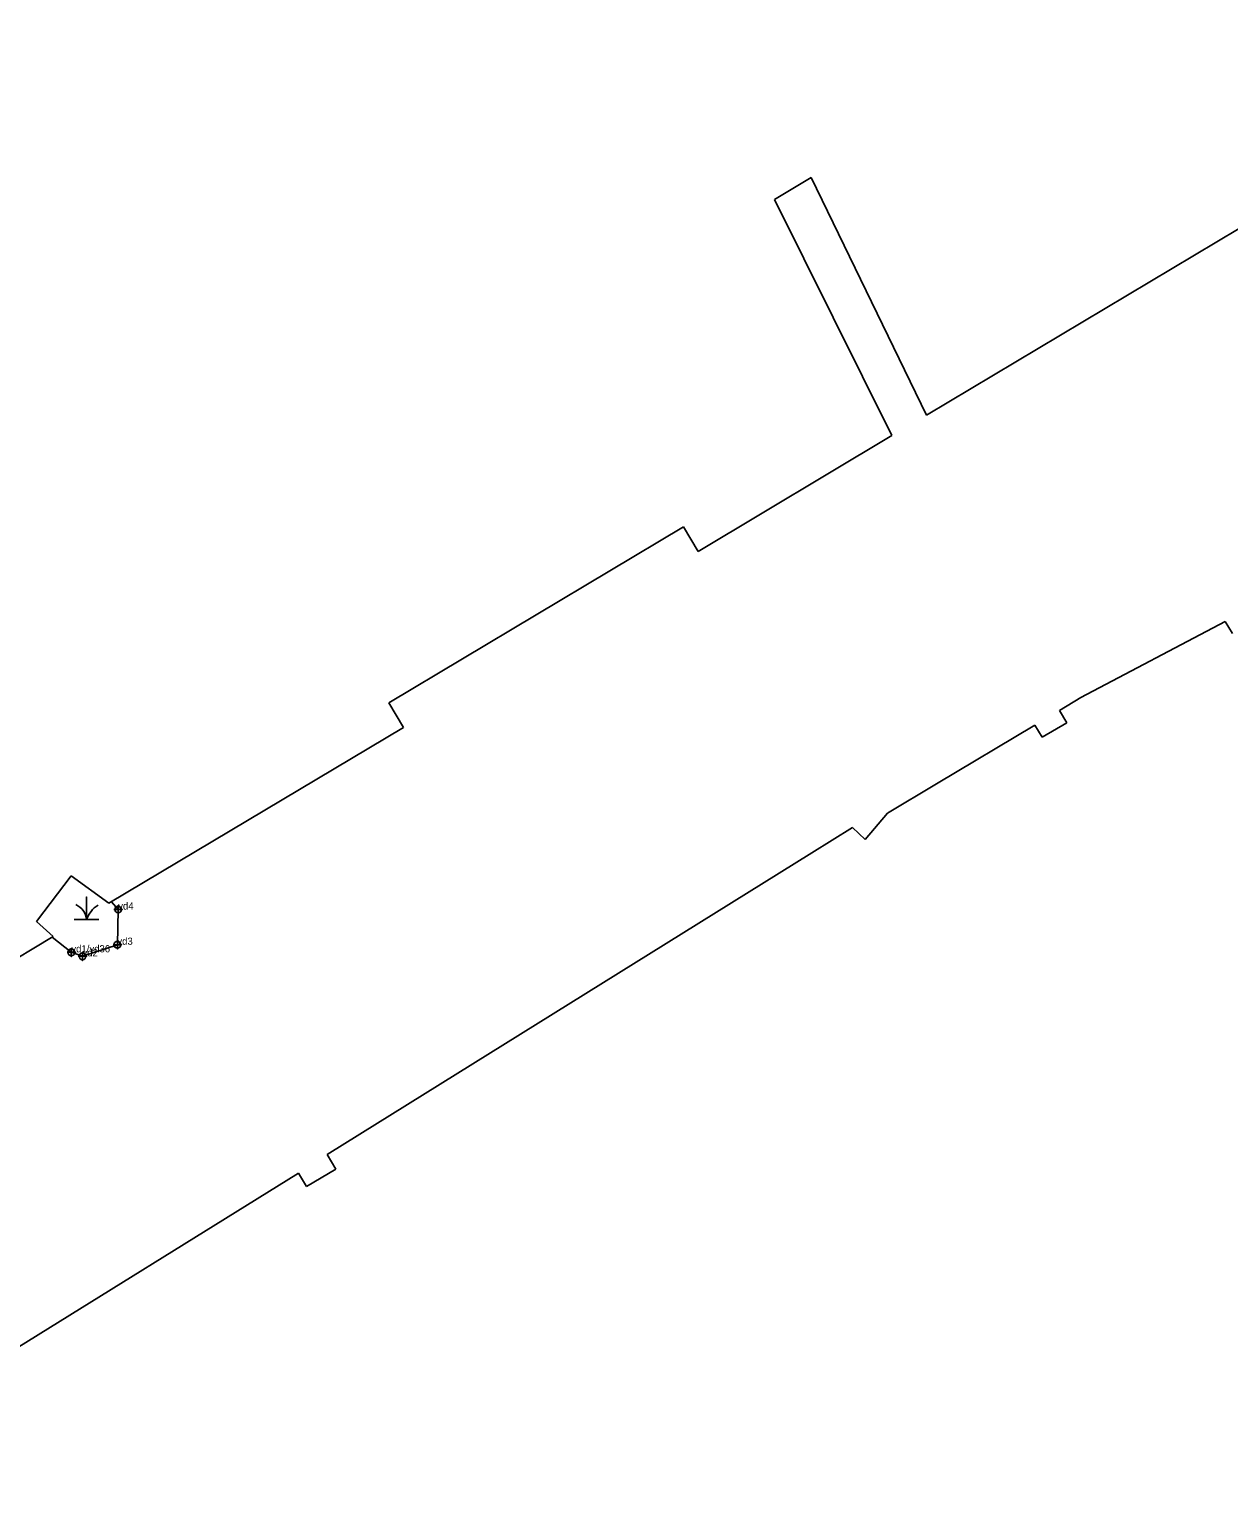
# Model space of a CAD drawing. Extents: x 2071991 to 2268989, y 436479 to 469629.
# Drawn here: x 2167420 to 2168259, y 442563 to 443585 of the extents above; entities that cross this region are included whole.
import ezdxf

# ---------------------------------------------------------------- set-up
doc = ezdxf.new("R2010")
doc.units = 0
for name, color, linetype in [('approx_PSA', 7, 'Continuous'), ('Exist Environmental Wetland Boundary', 7, 'Continuous'), ('Exist Environmental Wetland Boundary Cogo Comment', 7, 'Continuous'), ('Exist Environmental Wetland Boundary Cogo Point CELL', 7, 'Continuous'), ('Exist Hydro Swamp or Marsh', 7, 'Continuous')]:
    doc.layers.add(name, color=color, linetype=linetype)

msp = doc.modelspace()

# ---------------------------------------------------------------- linework, layer by layer
at = {"layer": 'approx_PSA'}
for p, q in [((2168048, 443314.9), (2168500, 443584.8)), ((2167941.6, 443465.7), (2167967.4, 443481.1)), ((2167967.4, 443481.1), (2168048, 443314.9)), ((2168023.9, 443300.6), (2167941.6, 443465.7)), ((2167888.3, 443219.5), (2168023.9, 443300.6)), ((2167671.9, 443113.7), (2167878, 443236.7)), ((2167878, 443236.7), (2167888.3, 443219.5)), ((2168256.9, 443170.6), (2168156.1, 443117.4)), ((2168262.1, 443162.1), (2168256.9, 443170.6)), ((2168156.1, 443117.4), (2168141, 443108.4)), ((2167682.2, 443096.5), (2167671.9, 443113.7)), ((2168141, 443108.4), (2168146.1, 443099.8)), ((2167476.1, 442973.5), (2167682.2, 443096.5)), ((2168123.8, 443098.1), (2168055, 443057.1)), ((2168128.9, 443089.6), (2168123.8, 443098.1)), ((2168146.1, 443099.8), (2168128.9, 443089.6)), ((2168055, 443057.1), (2168020.8, 443036.6)), ((2168020.8, 443036.6), (2168005.1, 443018)), ((2167996.2, 443026.5), (2167967.8, 443008.9)), ((2168005.1, 443018), (2167996.2, 443026.5)), ((2167967.8, 443008.9), (2167628.7, 442797.9)), ((2167425.5, 442960.7), (2167449.6, 442992.6)), ((2167449.6, 442992.6), (2167476.1, 442973.5)), ((2167437.1, 442950.2), (2167425.5, 442960.7)), ((2167140.4, 442773), (2167437.1, 442950.2)), ((2167628.7, 442797.9), (2167634.9, 442787.6)), ((2167634.9, 442787.6), (2167614.3, 442775.3)), ((2167608.7, 442784.7), (2167250.9, 442562.6)), ((2167614.3, 442775.3), (2167608.7, 442784.7))]:
    msp.add_line(p, q, dxfattribs=at)
at = {"layer": 'Exist Environmental Wetland Boundary'}
msp.add_lwpolyline([(2167436.4, 442949.7), (2167449.8, 442939.2), (2167457.6, 442936.4), (2167482, 442944.5), (2167482.6, 442969.1), (2167478, 442974.6)], dxfattribs=at)
at = {"layer": 'Exist Environmental Wetland Boundary Cogo Point CELL'}
for points in [[(2167482.6, 442972.1), (2167482.6, 442966.1), (2167482.6, 442969.1), (2167485.6, 442969.1), (2167479.6, 442969.1)], [(2167449.8, 442942.2), (2167449.8, 442936.2), (2167449.8, 442939.2), (2167452.8, 442939.2), (2167446.8, 442939.2)], [(2167482, 442947.5), (2167482, 442941.5), (2167482, 442944.5), (2167485, 442944.5), (2167479, 442944.5)], [(2167457.6, 442939.4), (2167457.6, 442933.4), (2167457.6, 442936.4), (2167460.6, 442936.4), (2167454.6, 442936.4)]]:
    msp.add_lwpolyline(points, dxfattribs=at)
for centre in [(2167482.6, 442969.1), (2167449.8, 442939.2), (2167482, 442944.5), (2167457.6, 442936.4)]:
    msp.add_circle(centre, 2.34, dxfattribs=at)
at = {"layer": 'Exist Hydro Swamp or Marsh'}
msp.add_lwpolyline([(2167451.8, 442962.1), (2167460.4, 442962.1), (2167460.4, 442977.9), (2167460.4, 442962.1), (2167469, 442962.1)], dxfattribs=at)
for centre, radius, start, end in [((2167448.2, 442961.2), 12.3, 4.1403, 67.535), ((2167478.7, 442956), 19.2, 122.1274, 161.6222)]:
    msp.add_arc(centre, radius, start, end, dxfattribs=at)

# ---------------------------------------------------------------- texts
at = {"layer": 'Exist Environmental Wetland Boundary Cogo Comment'}
for s, p in [('vd4', (2167482.6, 442969.1)), ('vd1/vd36', (2167449.8, 442939.2)), ('vd2', (2167457.6, 442936.4)), ('vd3', (2167482, 442944.5))]:
    msp.add_text(s, height=5, dxfattribs=at).set_placement(p)

doc.saveas('drawing.dxf')
